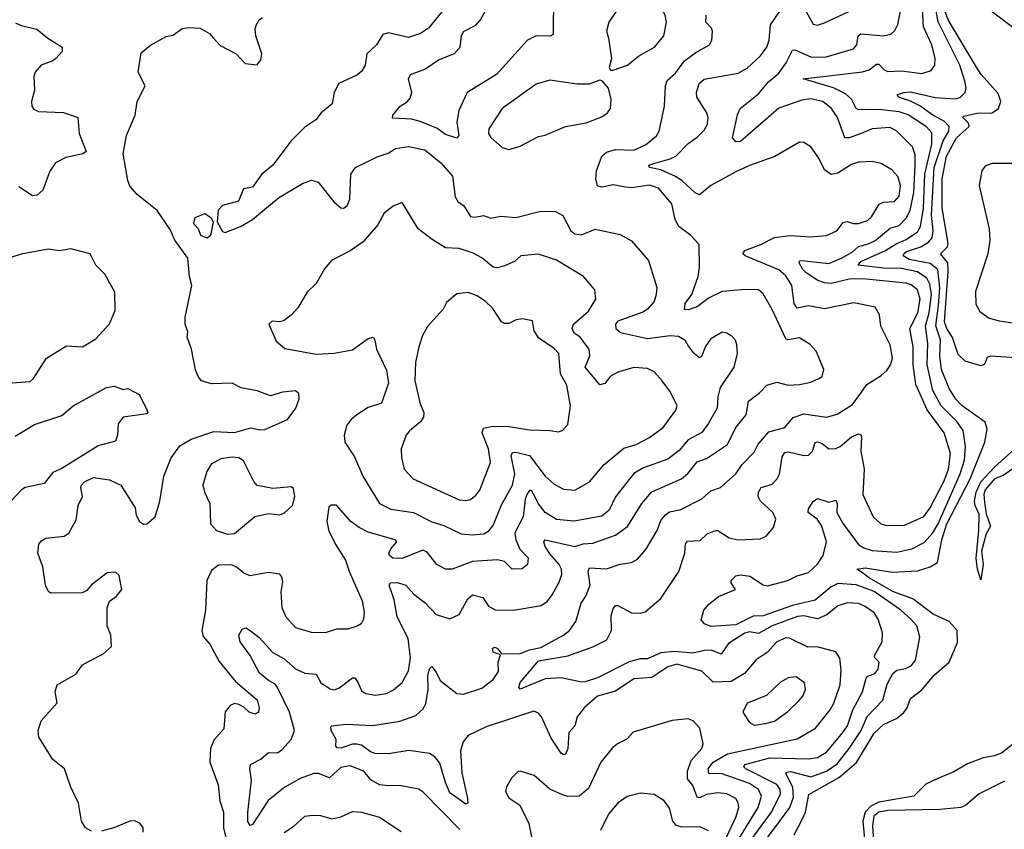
# Model space of a CAD drawing. Extents: x 1954678 to 2060275, y 904822 to 1016299.
# Tile 340 of 467: x 2002969 to 2007308, y 981669 to 985236. Entities that reach past the tile are written whole.
import ezdxf

# ---------------------------------------------------------------- set-up
doc = ezdxf.new("R2010")
doc.units = 0

msp = doc.modelspace()

# ---------------------------------------------------------------- linework, layer by layer
at = {"layer": '0CON20XD'}
for points in [[(2005321.2, 985345), (2005320, 985170), (2005306.5, 985163.5), (2005245, 985164), (2005207.5, 985145), (2005069.6, 984995), (2004941.5, 984915), (2004904.6, 984835), (2004895.5, 984785), (2004903.9, 984726.1), (2004895.7, 984714.3), (2004845, 984730.4), (2004807.2, 984757.2), (2004728.9, 984788.9), (2004695, 984796.8), (2004611.7, 984801.7), (2004614, 984815), (2004645.6, 984855), (2004676.1, 984873.9), (2004690, 984890), (2004696.5, 984915), (2004682.5, 984975), (2004692, 984995), (2004755, 985017.7), (2004815, 985058.7), (2004885, 985086.2), (2004910.8, 985115), (2004916.1, 985165), (2004925, 985183.1), (2004978.5, 985211.5), (2005000.4, 985235), (2005048.2, 985325)], [(2006178.7, 981605), (2006281.8, 981745), (2006322, 981825), (2006320.5, 981845), (2006305, 981867.1), (2006169.6, 981935), (2006160, 981945), (2006164.5, 981955), (2006275, 981984.4), (2006445, 981978.9), (2006485, 981985.3), (2006525, 982009.7), (2006596.2, 982095), (2006616.6, 982125), (2006640.4, 982195), (2006683.3, 982275), (2006699.1, 982335), (2006706.4, 982343.6), (2006737.4, 982355), (2006752.8, 982375), (2006755.8, 982405), (2006737.3, 982425), (2006735.9, 982435), (2006769.1, 982495), (2006771.8, 982535), (2006752.5, 982595), (2006735, 982623.5), (2006695, 982651.2), (2006665, 982663.2), (2006615, 982666.7), (2006575, 982652.9), (2006526, 982614), (2006485, 982596.4), (2006425, 982610.2), (2006396.4, 982606.4), (2006285, 982566.1), (2006225, 982531), (2006185, 982538.7), (2006165, 982532.8), (2006092.3, 982487.7), (2006059.7, 982440.3), (2006018.3, 982458.3), (2005986.4, 982456.4), (2005934.9, 982445.1), (2005855, 982452.7), (2005795, 982446.9), (2005735, 982419.4), (2005705, 982420.1), (2005655, 982407.3), (2005515, 982336.8), (2005461.4, 982318.6), (2005445, 982317), (2005355, 982336.1), (2005285, 982331.9), (2005175, 982286), (2005168.6, 982295), (2005175, 982315.6), (2005255, 982411.6), (2005385, 982433.9), (2005495, 982472.5), (2005556.2, 982503.8), (2005576.8, 982545), (2005575, 982610), (2005585, 982642.5), (2005595, 982654.4), (2005605, 982654.4), (2005665, 982622.5), (2005705, 982621.2), (2005725, 982627.3), (2005794.8, 982685.2), (2005874.4, 982805), (2005900, 982885), (2005903.8, 982926.2), (2005911.9, 982938.1), (2005967.9, 982942.1), (2005998.5, 982971.5), (2006035, 982985.5), (2006045.4, 982985.4), (2006095, 982953.9), (2006135, 982943.8), (2006231.7, 982948.3), (2006259.1, 982960.9), (2006291.1, 982998.9), (2006300.9, 983035), (2006287.5, 983065), (2006233.3, 983115), (2006223.6, 983135), (2006224.6, 983155), (2006237.1, 983175), (2006285, 983190), (2006307.4, 983212.6), (2006316.7, 983233.3), (2006329.4, 983310.6), (2006341.2, 983328.8), (2006357.6, 983332.4), (2006425, 983315.4), (2006445, 983317.5), (2006462.9, 983335), (2006475, 983373.8), (2006484.4, 983375.6), (2006505, 983368.2), (2006535, 983345.4), (2006565, 983346.9), (2006585, 983355.4), (2006635, 983398.2), (2006665, 983410.9), (2006675, 983407.1), (2006678.1, 983398.1), (2006675.3, 983335.3), (2006690.8, 983255), (2006684.7, 983144.7), (2006730.5, 983045), (2006764.4, 983015), (2006785, 983008.7), (2006865, 983007.8), (2006953.5, 983046.5), (2006980.9, 983085), (2007043.5, 983205), (2007062.7, 983255), (2007071.2, 983325), (2007043.2, 983415), (2006967.4, 983517.4), (2006918.1, 983628.1), (2006906.8, 983715), (2006906.6, 983795), (2006891.7, 983875), (2006927.3, 983945), (2006936.6, 984005), (2006925.2, 984045), (2006898, 984068), (2006875, 984075.2), (2006684.8, 984094.8), (2006625, 984093.1), (2006545, 984073.5), (2006515.8, 984075.8), (2006486.2, 984086.2), (2006435, 984120), (2006420, 984135), (2006404.5, 984165), (2006406.1, 984173.9), (2006415.5, 984174.5), (2006535, 984161.3), (2006590, 984185), (2006637.7, 984212.3), (2006665, 984237.1), (2006705, 984246.5), (2006738, 984262), (2006805, 984317.8), (2006845, 984328.9), (2006875, 984361.2), (2006893.8, 984395), (2006909.9, 984475), (2006914.8, 984594.8), (2006915, 984640), (2006904, 984675), (2006834.5, 984745), (2006805, 984760.6), (2006725.4, 984755.4), (2006677.1, 984735), (2006625, 984714.7), (2006605, 984715.4), (2006573.4, 984805), (2006546.1, 984845), (2006507.8, 984875), (2006455, 984887), (2006415, 984881.8), (2006315, 984845.8), (2006145, 984698.6), (2006125, 984697.5), (2006110.6, 984715), (2006132.8, 984817.2), (2006144.4, 984845), (2006225, 984909.8), (2006268.3, 984961.7), (2006315, 984999.7), (2006347.1, 985045), (2006375, 985101.2), (2006385, 985102.5), (2006455, 985072), (2006518.9, 985071.1), (2006643.1, 985106.9), (2006658.5, 985125), (2006664, 985165), (2006675, 985173.2), (2006745, 985167.6), (2006776, 985164), (2006808.3, 985171.7), (2006825, 985187.5), (2006838.5, 985215), (2006862.9, 985335)], [(2005573, 985013), (2005585, 985013.3), (2005647.5, 985035), (2005695.4, 985074.6), (2005765.8, 985115), (2005807.5, 985165), (2005818.9, 985225), (2005813.3, 985255), (2005797, 985287), (2005766.5, 985326.5), (2005748.9, 985338.9), (2005695, 985353.1), (2005638.8, 985335), (2005565.8, 985225), (2005554.4, 985185), (2005564.4, 985155), (2005577.5, 985065), (2005566.7, 985025), (2005573, 985013)], [(2006235, 981593.6), (2006316.6, 981703.4), (2006363, 981765), (2006379, 981811), (2006375.8, 981855), (2006344.6, 981915), (2006349.1, 981920.9), (2006365.9, 981924.1), (2006455, 981900.6), (2006525, 981925.8), (2006571.8, 981958.2), (2006625, 982024.8), (2006676.6, 982105), (2006704.2, 982165.8), (2006772.6, 982237.4), (2006791.5, 982308.5), (2006816.2, 982355), (2006835, 982370.4), (2006872.4, 982377.6), (2006899.1, 982390.9), (2006916.1, 982413.9), (2006936.2, 982515), (2006922, 982565), (2006895, 982596.7), (2006852.1, 982635), (2006735, 982716.8), (2006655, 982745.7), (2006575, 982751.7), (2006545, 982737.1), (2006475, 982678.5), (2006375, 982655.7), (2006245, 982609.4), (2006201.9, 982608.1), (2006125, 982570.3), (2006015, 982562.7), (2005986.2, 982575), (2005972.3, 982592.3), (2005984, 982635), (2006005, 982660), (2006048, 982695), (2006123.3, 982725), (2006104.5, 982754.5), (2006104.3, 982765), (2006124.7, 982785.3), (2006145, 982790), (2006186.2, 982785), (2006245, 982745.9), (2006265, 982742.3), (2006354.4, 982765.6), (2006395, 982786.2), (2006445, 982800), (2006485, 982837.2), (2006509.2, 982875), (2006524.8, 982935), (2006503.1, 983005), (2006483.9, 983035), (2006443.1, 983065), (2006445, 983080.8), (2006465, 983112.9), (2006485, 983126.9), (2006535, 983110.4), (2006565, 983118.6), (2006570.9, 983105), (2006569.8, 983065), (2006598.2, 983015), (2006665, 982923.8), (2006688.6, 982908.6), (2006725, 982897.4), (2006835, 982890), (2006900, 982905), (2006955, 982932.8), (2006993, 982975), (2007016.9, 983015), (2007113.8, 983235), (2007132.7, 983295), (2007136.8, 983355), (2007126.2, 983426.2), (2007098.5, 983465), (2007030, 983535), (2006992.9, 983602.9), (2006967.6, 983715), (2006971.2, 983808.8), (2006960.5, 983885), (2006976.2, 983943.8), (2006986.5, 984025), (2006980.3, 984070.3), (2006967.1, 984097.1), (2006925, 984124.6), (2006855, 984139.9), (2006775, 984141.5), (2006664.1, 984155), (2006675, 984170.2), (2006785, 984218.6), (2006831.8, 984248.2), (2006875, 984266.7), (2006925, 984301.2), (2006938.8, 984325), (2006952.2, 984405), (2006957.2, 984555), (2006987.9, 984687.9), (2006987.9, 984737.9), (2006965, 984763.8), (2006885, 984817), (2006845, 984830), (2006755, 984840.2), (2006665, 984838.6), (2006655.2, 984845.2), (2006635.2, 984885.1), (2006608.4, 984908.4), (2006555, 984935.2), (2006421.2, 984975), (2006683.7, 985006.3), (2006711.9, 985015), (2006745, 985039.5), (2006755, 985040.5), (2006776.4, 985016.4), (2006795, 985007.5), (2006855, 985010), (2006945, 984998.8), (2006985, 985011.4), (2007001.5, 985035), (2007003.9, 985065), (2006988.4, 985125), (2006951.9, 985205), (2006944.8, 985335)], [(2006132.7, 981617.3), (2006222.7, 981765), (2006237.3, 981815), (2006224.2, 981845), (2006185, 981870.3), (2006065, 981913.8), (2006005.3, 981915.3), (2006002.7, 981935), (2006025.6, 981965), (2006088.8, 982001.2), (2006395, 982067.6), (2006475.6, 982115), (2006540.4, 982195), (2006556.6, 982225), (2006584.7, 982305), (2006589.5, 982369.5), (2006582.9, 982422.9), (2006565, 982450.8), (2006483.5, 982473.5), (2006442, 982472), (2006361.2, 982511.2), (2006345, 982513.1), (2006305, 982495.3), (2006262.3, 982447.7), (2006214, 982416), (2006163.3, 982355), (2006105, 982320.7), (2006025, 982317), (2005975.2, 982365.2), (2005865, 982397.2), (2005825, 982385.2), (2005755, 982338), (2005675, 982332.5), (2005595, 982278), (2005515.5, 982255), (2005456.3, 982203.7), (2005426, 982164), (2005415.5, 982125), (2005389.5, 982095), (2005384.5, 982025), (2005375, 982000.8), (2005365, 981997.1), (2005355, 982004.4), (2005310.8, 982070.8), (2005268.5, 982165), (2005255, 982180.9), (2005235, 982189.6), (2005025, 982120.5), (2004945, 982081.9), (2004923.2, 982055), (2004911.7, 982015), (2004918.1, 981918.1), (2004942.7, 981805), (2004944, 981785), (2004935, 981780), (2004865, 981830), (2004844.8, 981874.8), (2004819.9, 981959.9), (2004798.6, 981988.6), (2004775, 982002.5), (2004684.1, 982015.9), (2004595, 982001.3), (2004535, 982003.8), (2004515, 982010.7), (2004475, 982039.7), (2004455, 982044.7), (2004435, 982043.7), (2004385, 982026.4), (2004368.3, 982028.3), (2004362, 982035), (2004364.4, 982065), (2004342.2, 982105), (2004340, 982120), (2004344.4, 982125.6), (2004408.3, 982131.7), (2004525, 982126.4), (2004645, 982145.2), (2004715, 982170.6), (2004745, 982198.2), (2004758.2, 982221.8), (2004768.4, 982285), (2004767.1, 982345), (2004775, 982376.7), (2004785, 982385.8), (2004805, 982361.4), (2004821.8, 982325), (2004895, 982267.9), (2004925, 982263.9), (2005005, 982291.1), (2005055, 982329.2), (2005079.3, 982365), (2005076.9, 982405), (2005087.5, 982437.5), (2005055, 982450), (2005052.2, 982467.8), (2005065, 982470.8), (2005075, 982465.7), (2005092.5, 982442.5), (2005175, 982443.7), (2005215, 982459.6), (2005265, 982469.6), (2005366, 982524), (2005392.1, 982545), (2005419.6, 982585), (2005443.5, 982665), (2005463.2, 982696.8), (2005483.6, 982745), (2005474.2, 982805), (2005479.6, 982820.4), (2005555, 982817.1), (2005615, 982836.9), (2005665.3, 982844.7), (2005691.2, 982858.8), (2005727.6, 982902.4), (2005777.5, 982985), (2005795, 983028.9), (2005815.4, 983055), (2005833, 983067), (2005882.1, 983077.9), (2005975, 983125.4), (2006015, 983159.6), (2006056.9, 983175), (2006124.7, 983235.3), (2006153.4, 983276.6), (2006205, 983330), (2006223.5, 983366.5), (2006269.7, 983420.3), (2006340.2, 983439.8), (2006377.1, 983482.9), (2006425, 983499.3), (2006525, 983485.3), (2006571.5, 983498.5), (2006639.6, 983540.4), (2006678.5, 983595), (2006701.6, 983628.4), (2006765, 983668.1), (2006789.6, 983690.4), (2006806.9, 983715), (2006814.7, 983745), (2006805, 983804), (2006764.4, 983885), (2006758.6, 983935), (2006739.1, 983969.1), (2006645, 983988.8), (2006515, 983962.2), (2006445, 983974.7), (2006395, 983965.4), (2006381.3, 983985), (2006372, 984065), (2006345, 984107.2), (2006315, 984133.2), (2006165.6, 984195), (2006156.2, 984205), (2006165, 984218.4), (2006235, 984245.3), (2006295, 984276.7), (2006365, 984285.3), (2006455, 984279.2), (2006525, 984284.6), (2006570.6, 984305), (2006597.2, 984342.8), (2006615, 984346.1), (2006641.7, 984338.3), (2006665, 984337.3), (2006705, 984350.9), (2006723, 984367), (2006756.6, 984423.4), (2006775, 984431.3), (2006824.7, 984435.3), (2006845, 984458.1), (2006851.1, 984505), (2006838, 984545), (2006811.9, 984575), (2006765, 984601.8), (2006725, 984610.8), (2006665, 984607.5), (2006635, 984597.7), (2006575, 984559.4), (2006545, 984554.4), (2006515.6, 984575), (2006490.6, 984625), (2006455.4, 984675.4), (2006425, 984694.2), (2006405, 984695.7), (2006296.6, 984633.4), (2006185, 984594.1), (2006124.4, 984565), (2006015, 984505.3), (2005965, 984464.6), (2005945, 984473.2), (2005886.9, 984526.9), (2005858.9, 984545), (2005795, 984573.7), (2005744.2, 984585), (2005741.4, 984595), (2005762.8, 984602.8), (2005835, 984622.1), (2005860.6, 984635), (2005915, 984690.6), (2005955, 984718.1), (2005985, 984749.4), (2006000.5, 984775), (2006003.6, 984805), (2005997.3, 984825), (2005952.3, 984895), (2005951.3, 984915), (2005963.5, 984955), (2005985, 984973.4), (2006135, 984999.6), (2006175, 985022.2), (2006233, 985077), (2006262.2, 985115), (2006271.2, 985145), (2006277.2, 985212.8), (2006340.8, 985305)], [(2006381.2, 981645), (2006417.5, 981712.5), (2006431.3, 981745), (2006446.7, 981823.2), (2006581.3, 981898.7), (2006656.5, 981963.5), (2006735, 982092), (2006775, 982130.6), (2006832.9, 982157.1), (2006865, 982183.2), (2006879.6, 982205), (2006894, 982246), (2006945, 982283.5), (2006999.9, 982350.1), (2007064.3, 982405), (2007102.2, 982492.2), (2007099.7, 982545), (2007064.6, 982585), (2006995, 982616.8), (2006904.4, 982684.5), (2006819.8, 982715), (2006713.7, 982775), (2006678.8, 982801.2), (2006657.5, 982815), (2006695, 982820.7), (2006815, 982802.5), (2006925, 982808.1), (2006980.6, 982825), (2007013.5, 982845), (2007031.9, 982945), (2007055.2, 983015.2), (2007156.9, 983213.1), (2007222.7, 983375), (2007232.4, 983432.4), (2007223.2, 983463.2), (2007122.7, 983535), (2007095, 983563.4), (2007065, 983610.5), (2007030.6, 983695), (2007023.9, 983755), (2007027.2, 983825), (2007006.7, 983886.7), (2007017.3, 983977.3), (2007023.6, 984053.6), (2007015, 984135.7), (2006981, 984161), (2006889.2, 984179.1), (2006862.8, 984195), (2006864.7, 984205), (2006877.3, 984215), (2006939.8, 984235), (2006973.6, 984255), (2006990, 984275), (2006994.9, 984305.1), (2006987.8, 984375), (2006998.2, 984585), (2007037.9, 984702.1), (2007063.8, 984745), (2007065.2, 984765), (2007045, 984787.9), (2006993, 984815), (2006935.8, 984855.8), (2006895, 984877.5), (2006842, 984895), (2006836.2, 984905), (2006864.4, 984915.6), (2006895, 984918.4), (2007002.9, 984892.9), (2007095, 984887.1), (2007115.6, 984895), (2007135.5, 984915), (2007140.4, 984935), (2007134.4, 984964.4), (2007111.8, 985035), (2007016.2, 985226.2), (2006999.3, 985325)], [(2006416.3, 985306.3), (2006465, 985215.8), (2006485, 985212.2), (2006515, 985221.8), (2006708.1, 985311.9)], [(2004829.8, 985270.2), (2004771.2, 985198.8), (2004735.4, 985174.6), (2004682.2, 985157.8), (2004595, 985178.4), (2004568.8, 985171.2), (2004541.2, 985125), (2004498.2, 985085), (2004491.5, 985035), (2004475, 985007.5), (2004455, 984991.4), (2004375, 984954.2), (2004354.5, 984915.5), (2004345.8, 984865), (2004298, 984825), (2004274.2, 984795), (2004225, 984762.9), (2004165, 984701.9), (2004085, 984594.3), (2004035.6, 984555), (2003995, 984498), (2003955, 984490), (2003933.5, 984436.5), (2003863.4, 984416.6), (2003843.4, 984396.6), (2003838.8, 984345), (2003862.9, 984302.9), (2003875, 984298.8), (2003942.5, 984325), (2003995, 984356.2), (2004109.1, 984450.9), (2004215, 984513.5), (2004255, 984528.5), (2004285, 984520), (2004352.7, 984432.7), (2004385, 984406.7), (2004396.7, 984405), (2004411.9, 984415), (2004424.5, 984445), (2004428.5, 984555), (2004449.4, 984585), (2004545, 984631.6), (2004592.7, 984647.3), (2004625, 984667.7), (2004682.2, 984677.8), (2004755, 984663.1), (2004825.3, 984605), (2004876.5, 984546.5), (2004887.8, 984455), (2004899.2, 984435), (2004926, 984415), (2004955, 984369.2), (2004975, 984365.7), (2005012.5, 984372.5), (2005045, 984360.8), (2005089.8, 984370.2), (2005155, 984364.3), (2005265, 984392.3), (2005330.7, 984390.7), (2005363, 984373), (2005397.1, 984305), (2005415, 984292.7), (2005445, 984287.9), (2005505, 984312.2), (2005615, 984290), (2005665, 984261.1), (2005740.6, 984175), (2005776.2, 984056.2), (2005774.5, 984025), (2005764.5, 983995), (2005735, 983960), (2005715, 983947.7), (2005605, 983908.2), (2005594.6, 983895), (2005595.6, 983875), (2005617.3, 983857.3), (2005735, 983831.2), (2005835, 983844.7), (2005872.3, 983842.3), (2005900.5, 983825), (2005916.6, 983796.6), (2005935, 983770.4), (2005965, 983747.5), (2005975, 983754), (2005991.5, 983795), (2006017.3, 983832.7), (2006065, 983860), (2006085, 983856.9), (2006105, 983844.3), (2006121.9, 983825), (2006127.8, 983805), (2006130.5, 983765), (2006115.6, 983705), (2006056.5, 983615), (2006045.4, 983575), (2006042.1, 983525), (2006003.4, 983455), (2005975, 983417.3), (2005914.9, 983385.1), (2005875, 983337.2), (2005825, 983299.4), (2005718.5, 983261.5), (2005675, 983236.1), (2005595, 983133.3), (2005566.9, 983075), (2005535, 983049.2), (2005412.7, 983027.3), (2005334.1, 983034.1), (2005285, 983065.4), (2005255, 983102.9), (2005233.8, 983145), (2005225, 983161.9), (2005215, 983161.1), (2005205, 983147.5), (2005197, 983123), (2005188.4, 983045), (2005150.6, 982975), (2005154.7, 982945), (2005173.5, 982903.5), (2005210.5, 982865), (2005206.7, 982835), (2005183.6, 982816.4), (2005140, 982815), (2005105, 982848.6), (2005075, 982856.2), (2004965, 982848.4), (2004875, 982815.4), (2004845, 982814.7), (2004807.8, 982835), (2004765, 982890), (2004745, 982898.9), (2004655, 982862.7), (2004614, 982864), (2004599.2, 982875), (2004595.8, 982885), (2004604.4, 982905), (2004630.8, 982935), (2004624.4, 982944.4), (2004505, 982977.5), (2004465, 982999.1), (2004428.8, 983025), (2004365, 983096.9), (2004342.4, 983097.6), (2004331.1, 983088.9), (2004322.7, 983027.3), (2004332, 982982), (2004362.5, 982922.5), (2004405, 982855.5), (2004422.2, 982802.2), (2004478.1, 982675), (2004487.1, 982625), (2004484.2, 982595), (2004474, 982575), (2004456.4, 982563.6), (2004415, 982551.4), (2004365, 982550.6), (2004315, 982534.4), (2004254.4, 982535.6), (2004186.4, 982556.4), (2004144, 982604), (2004125.3, 982645), (2004121.3, 982715), (2004129.3, 982759.3), (2004125, 982781.2), (2004115, 982793.8), (2004065, 982800.9), (2003985, 982785.4), (2003956.9, 982796.9), (2003925, 982824.4), (2003904.1, 982834.1), (2003845, 982833.4), (2003815, 982809.2), (2003794.2, 982765), (2003788.5, 982635), (2003771.3, 982545), (2003778.1, 982518.1), (2003806.7, 982485), (2003847.8, 982407.8), (2003920.2, 982320.2), (2004015, 982238.8), (2004024, 982205), (2004021.2, 982185), (2004005, 982176), (2003980, 982185), (2003957.1, 982207.1), (2003935, 982218.8), (2003915, 982223.8), (2003896.7, 982215), (2003873.9, 982186.1), (2003868.2, 982111.8), (2003825, 982062), (2003809.6, 982025), (2003806.4, 981965), (2003843.6, 981865), (2003851.5, 981795), (2003867.3, 981745), (2003866.9, 981675), (2003878.8, 981625)], [(2004908.3, 981668.3), (2004745, 981833.5), (2004725.9, 981845.9), (2004642.8, 981862.8), (2004595, 981860), (2004555, 981865.4), (2004516.6, 981886.6), (2004485, 981925.4), (2004425, 981949.3), (2004385, 981942), (2004335, 981895.4), (2004285.7, 981915.7), (2004265, 981914.7), (2004205, 981892.7), (2004136.9, 981855), (2004064.5, 981795.5), (2003995, 981690), (2003985, 981686), (2003975, 981703.8), (2003975, 981743.3), (2003990.3, 981885), (2003983.8, 981936.2), (2003986.9, 981955), (2004031.8, 981978.2), (2004065, 982007.8), (2004105, 982006.4), (2004125, 982018.8), (2004165.2, 982064.8), (2004179.7, 982105), (2004158.4, 982185), (2004105, 982293.6), (2004095, 982308.2), (2004065, 982324.3), (2004026.4, 982356.4), (2003984.5, 982434.5), (2003940, 982495), (2003935.5, 982525), (2003949.8, 982550.2), (2003965, 982557.1), (2003985, 982545.6), (2004025, 982514.5), (2004085, 982447.3), (2004135, 982420.4), (2004185, 982376.4), (2004225, 982356.8), (2004275, 982351.9), (2004295.7, 982315), (2004337.6, 982287.6), (2004355, 982283.8), (2004375, 982291.5), (2004435.8, 982335.8), (2004446.5, 982336.5), (2004460.4, 982315), (2004475, 982278.6), (2004495, 982266.7), (2004535, 982260.5), (2004585, 982268.1), (2004616.9, 982283.1), (2004654, 982316), (2004682.4, 982367.6), (2004691.6, 982425), (2004680.4, 982510.4), (2004632, 982605), (2004619.9, 982679.9), (2004597.5, 982745), (2004602.5, 982755), (2004633.9, 982756.1), (2004671.4, 982745), (2004705.5, 982705), (2004756.5, 982666.5), (2004805, 982615.6), (2004865, 982596.9), (2004905.7, 982615), (2004944.4, 982685), (2004965, 982702.2), (2005009.9, 982689.9), (2005035, 982652.7), (2005065, 982636.2), (2005145.5, 982634.5), (2005266.7, 982655), (2005295, 982674.3), (2005315, 982701.4), (2005345.5, 982755), (2005357.9, 982792.1), (2005357.1, 982815), (2005346.7, 982835), (2005305, 982882.2), (2005284.7, 982915), (2005278.1, 982935), (2005285, 982944.2), (2005415, 982915.3), (2005452.7, 982927.3), (2005495, 982929.5), (2005594.4, 982965.6), (2005647.4, 983002.6), (2005710.8, 983105), (2005754.5, 983155.5), (2005885, 983212.9), (2005913.7, 983236.3), (2005955, 983288.5), (2005995, 983302), (2006087.5, 983365), (2006125, 983438.9), (2006170.7, 983495), (2006180, 983555), (2006228.8, 983591.2), (2006262, 983625), (2006305, 983639.5), (2006355, 983625.6), (2006405, 983628.5), (2006455, 983639.4), (2006490, 983655), (2006505, 983663.3), (2006513.1, 983695), (2006478.6, 983775), (2006452.5, 983805), (2006405, 983834.4), (2006355.5, 983825.5), (2006345, 983830), (2006285, 983959.2), (2006245, 984028), (2006225.4, 984045.4), (2006167.6, 984047.6), (2006065, 984037.7), (2006005, 984008.4), (2005955, 983971.2), (2005915, 983957.8), (2005898.8, 983958.8), (2005901.4, 983985), (2005930.8, 984025), (2005958.9, 984105), (2005964.6, 984145), (2005964, 984245), (2005926, 984285), (2005874.2, 984324.2), (2005858.2, 984355), (2005842.9, 984425), (2005783.6, 984493.6), (2005745, 984506.9), (2005665, 984495.4), (2005638.3, 984498.3), (2005585, 984507.6), (2005535, 984497.7), (2005515, 984504.5), (2005508.4, 984535), (2005510.5, 984569.5), (2005534.4, 984635), (2005555, 984652.4), (2005595, 984664), (2005675, 984661.3), (2005726.7, 984685), (2005775, 984723.5), (2005787.2, 984745), (2005811.2, 984855), (2005814.6, 984945), (2005821.7, 984968.3), (2005859.2, 985000.8), (2005898.9, 985055), (2005948.4, 985091.6), (2006008.9, 985125), (2006019.4, 985145), (2006021.4, 985185), (2006017.9, 985197.9), (2005992.2, 985225), (2005994.4, 985255)], [(2007385, 983744.5), (2007246.1, 983753.9), (2007232.5, 983747.5), (2007221.2, 983718.8), (2007205, 983711.2), (2007135, 983730.8), (2007105, 983761.4), (2007079.4, 983835), (2007054.7, 983875), (2007044.5, 983905), (2007061.2, 984125), (2007059.7, 984165), (2007026.8, 984205), (2007057.3, 984235), (2007060.7, 984249.3), (2007034.8, 984404.8), (2007034.6, 984535), (2007052.6, 984635), (2007097.7, 984715), (2007153.3, 984765), (2007149.4, 984779.4), (2007124.7, 984805), (2007129.1, 984810.9), (2007186.4, 984823.6), (2007254.5, 984825.5), (2007282.7, 984845), (2007292, 984875), (2007280.2, 984910.2), (2007205.4, 984995), (2007185, 985026.4), (2007061, 985235), (2007045.6, 985275)], [(2007250, 985275), (2007345, 985202.6)], [(2002951.4, 985221.4), (2002975, 985209.5), (2003045, 985194.5), (2003092.5, 985155), (2003156.2, 985115), (2003156.2, 985095), (2003128, 985065), (2003115.4, 985054.6), (2003064.2, 985035), (2003037.1, 985005), (2003031.4, 984985), (2003034.2, 984925), (2003020.8, 984875), (2003022, 984855), (2003031.2, 984841.2), (2003051.9, 984831.9), (2003162.7, 984827.3), (2003225.4, 984805.4), (2003231.8, 984735), (2003261.4, 984655), (2003246.7, 984645), (2003172, 984628), (2003127.5, 984605), (2003101.3, 984568.7), (2003070.6, 984485), (2003046.7, 984463.3), (2003025, 984459.4), (2002965, 984499.4)], [(2003285, 981660.6), (2003258.8, 981675), (2003242, 981705), (2003228, 981785), (2003193.8, 981855), (2003166.2, 981935), (2003115, 981976.2), (2003052.9, 982075), (2003050.8, 982105), (2003063.6, 982146.4), (2003134.1, 982225.9), (2003126, 982275), (2003134, 982305), (2003217.1, 982352.9), (2003246.1, 982393.9), (2003272.3, 982407.7), (2003335, 982440.8), (2003374.3, 982475), (2003371.4, 982525), (2003354.3, 982565), (2003354.4, 982645), (2003365, 982673.8), (2003394, 982695), (2003418.8, 982725), (2003407.7, 982787.7), (2003391.2, 982801.2), (2003355, 982798.8), (2003285, 982745.7), (2003265, 982721.4), (2003245, 982711.1), (2003105, 982710), (2003095, 982717.5), (2003082.5, 982745), (2003070.8, 982825), (2003048.8, 982885), (2003054.2, 982925), (2003065, 982940), (2003085, 982951.4), (2003165, 982960), (2003186.1, 982973.9), (2003217.3, 983032.7), (2003227.1, 983095), (2003245.7, 983135), (2003238, 983175), (2003242, 983185), (2003255, 983199.2), (2003295, 983218.9), (2003365, 983209.2), (2003414.7, 983184.7), (2003478, 983085), (2003482.5, 983052.5), (2003496.7, 983025), (2003515, 983013.3), (2003530, 983015), (2003565.8, 983045), (2003587.3, 983115), (2003604.6, 983225), (2003636.2, 983305), (2003675, 983359.1), (2003725, 983387.1), (2003825, 983421.6), (2003915, 983417.5), (2003987.9, 983437.9), (2004028.6, 983428.6), (2004048.9, 983431.1), (2004148.8, 983475), (2004185.8, 983525), (2004201.2, 983565), (2004199.5, 983589.5), (2004185, 983600.8), (2004127.5, 983595), (2004075, 983578.5), (2004015, 983601.4), (2003945, 983614.5), (2003905, 983634.4), (2003815, 983631.4), (2003770, 983645), (2003755, 983663.3), (2003743.7, 983693.7), (2003725.8, 983784.2), (2003707, 983837), (2003709.5, 983860.5), (2003698.9, 983895), (2003698.9, 983925), (2003728.1, 984065), (2003717.8, 984105), (2003710, 984185), (2003652.9, 984265), (2003632.1, 984312.1), (2003574.4, 984395), (2003487.1, 984465), (2003455, 984502), (2003445, 984527.5), (2003424.4, 984645), (2003439.5, 984725), (2003478.6, 984815), (2003487.5, 984875), (2003522, 984945), (2003490.8, 985005), (2003505, 985090), (2003545.9, 985124.1), (2003615, 985162), (2003645, 985167.1), (2003685, 985197.5), (2003715, 985202), (2003765, 985198.1), (2003805, 985175.5), (2003822.7, 985155), (2003852.2, 985122.2), (2003923.5, 985085), (2003962.1, 985042.1), (2004015, 985036.9), (2004031.3, 985058.7), (2004036, 985085), (2004009.1, 985165), (2004006.7, 985195), (2004012.2, 985215), (2004024.7, 985235.3), (2004038.8, 985245)], [(2005125, 984664.2), (2005175, 984678.8), (2005255, 984720.6), (2005285, 984726.9), (2005375, 984765.6), (2005465, 984781.9), (2005535, 984807.5), (2005560, 984825), (2005572.9, 984845), (2005575.9, 984885.9), (2005563.6, 984933.6), (2005536, 984966), (2005525, 984968.8), (2005478.1, 984951.9), (2005425, 984951.5), (2005305, 984968.8), (2005245, 984951.9), (2005095.8, 984845), (2005035.8, 984755), (2005034.4, 984735), (2005045, 984716.2), (2005095, 984673.3), (2005125, 984664.2)], [(2007385, 984602.1), (2007255, 984602.9), (2007225, 984592.5), (2007208.2, 984571.8), (2007197.4, 984505), (2007240.9, 984315), (2007244.5, 984265), (2007235.1, 984204.9), (2007181.3, 984038.7), (2007181.9, 983981.9), (2007200.2, 983950.2), (2007241.3, 983921.3), (2007285, 983908.6), (2007355, 983899.2)], [(2004965, 982965.8), (2005015, 982970.9), (2005036.4, 982983.6), (2005055, 983007.5), (2005091.6, 983098.4), (2005140.9, 983185), (2005150.6, 983235), (2005135.3, 983314.7), (2005141.4, 983328.6), (2005155, 983330.4), (2005215, 983315.2), (2005285, 983225.4), (2005325, 983189.2), (2005365, 983167.3), (2005415, 983162.5), (2005480.2, 983199.8), (2005543.5, 983275), (2005632, 983348), (2005685, 983364.6), (2005745, 983394.5), (2005805, 983438.9), (2005860.8, 983515), (2005866, 983535), (2005837.5, 983595), (2005800.6, 983645), (2005765, 983684.3), (2005735, 983699.5), (2005675, 983703.1), (2005605, 983683.3), (2005572.5, 983665), (2005547.2, 983632.8), (2005525, 983627.5), (2005461.2, 983705), (2005481.7, 983755), (2005478.1, 983785), (2005438, 983838), (2005412.7, 983855), (2005403.3, 983875), (2005409.1, 983895), (2005475, 983952.2), (2005508, 984005), (2005504, 984045), (2005453.8, 984103.8), (2005335, 984176.9), (2005255, 984203.1), (2005177.5, 984195), (2005149.1, 984170.9), (2005105, 984151.6), (2005075, 984142.1), (2005055, 984145.5), (2005005, 984186.5), (2004967.6, 984207.6), (2004905, 984228.2), (2004845, 984230.5), (2004787, 984267), (2004724.4, 984314.4), (2004655, 984430), (2004615, 984413.8), (2004575, 984383.8), (2004547.9, 984332.1), (2004483.3, 984256.7), (2004425, 984218), (2004342.5, 984175), (2004312, 984138), (2004275, 984073.8), (2004236.2, 984035), (2004194.3, 983965.7), (2004166.7, 983935), (2004135, 983910), (2004115, 983904), (2004081.7, 983908.3), (2004067.5, 983895), (2004099.5, 983819.5), (2004137.7, 983787.7), (2004275, 983762.9), (2004355, 983766), (2004435, 983781.1), (2004505, 983831.9), (2004526.6, 983836.6), (2004534.4, 983824.4), (2004541.1, 983785), (2004585, 983692.5), (2004593.7, 983635), (2004563.6, 983546.4), (2004505, 983526.7), (2004454.6, 983495.4), (2004429.2, 983475), (2004411.1, 983448.9), (2004398.6, 983405), (2004401.4, 983375), (2004445, 983310), (2004481.5, 983225), (2004555, 983104.5), (2004605, 983079.1), (2004705, 983065.3), (2004785, 983024), (2004837.7, 983007.7), (2004915, 982970.8), (2004965, 982965.8)], [(2003795, 984273.3), (2003767.5, 984285), (2003757.5, 984315), (2003737, 984337), (2003742.5, 984365), (2003785, 984382), (2003811.2, 984365), (2003821.2, 984345), (2003810, 984285), (2003795, 984273.3)], [(2002915, 983634.2), (2003015, 983641.9), (2003029.4, 983655), (2003087.5, 983745), (2003175, 983798.6), (2003245.7, 983794.3), (2003305, 983829.2), (2003365, 983896), (2003389.6, 983955), (2003388.9, 984035), (2003344, 984115), (2003304.5, 984154.5), (2003280, 984205), (2003195, 984225.8), (2003145, 984217.5), (2003095, 984224.3), (2002975, 984202.9), (2002935, 984189.4)], [(2004935, 983117.1), (2004955, 983122.1), (2004979.5, 983140.5), (2004996.6, 983163.4), (2005043.2, 983285), (2005034.6, 983345), (2005006.9, 983415), (2005013.4, 983436.6), (2005055, 983444.8), (2005125, 983443.8), (2005215, 983428.5), (2005305, 983426.7), (2005345, 983420), (2005362.3, 983427.7), (2005385, 983452.5), (2005396.2, 983535), (2005379.6, 983625), (2005352.4, 983675), (2005344.5, 983765), (2005325, 983787.8), (2005255, 983834.2), (2005236.5, 983865), (2005228.6, 983908.6), (2005185, 983918.6), (2005156.8, 983913.2), (2005125, 983897.1), (2005105, 983897.1), (2005092.9, 983905), (2005053.7, 983963.7), (2005021.4, 983995), (2004985, 984018.9), (2004945, 984034.4), (2004895, 984028), (2004850.2, 983989.8), (2004835, 983960), (2004766.4, 983883.6), (2004744.4, 983845), (2004727.8, 983795), (2004712.7, 983725), (2004710, 983645), (2004733.9, 983543.9), (2004749.6, 983505), (2004749.2, 983485), (2004735.7, 983464.3), (2004686.9, 983425), (2004671.5, 983405), (2004649.6, 983345), (2004650.9, 983305), (2004663.6, 983255), (2004703, 983213), (2004905, 983120.9), (2004935, 983117.1)], [(2002949.5, 983400.5), (2003035, 983452), (2003155, 983492.7), (2003205, 983534.3), (2003351.2, 983615), (2003385, 983621.9), (2003425, 983606.7), (2003445, 983611.2), (2003496, 983585), (2003526, 983525), (2003533.3, 983505), (2003530, 983500), (2003425, 983484.3), (2003403.3, 983455), (2003400, 983405), (2003390.9, 983379.1), (2003315, 983357.9), (2003155, 983258.2), (2003115, 983240.8), (2003076.8, 983193.2), (2002994, 983175), (2002977.5, 983165), (2002935, 983119.4)], [(2007373.6, 983276.4), (2007302.2, 983227.8), (2007265, 983212.7), (2007223.8, 983165), (2007217.6, 983145), (2007219.9, 983109.9), (2007228.6, 983058.6), (2007246.9, 983005), (2007228.7, 982971.3), (2007207.7, 982895), (2007215.3, 982835), (2007205, 982767.5), (2007190, 982815), (2007183.7, 982863.7), (2007195.4, 982985), (2007197.6, 983057.6), (2007178.9, 983095), (2007176.2, 983115), (2007183.9, 983153.9), (2007205, 983199.6), (2007265, 983263.8), (2007354.5, 983345)], [(2003885, 982968.9), (2003915, 982972.7), (2004005, 983047.1), (2004065, 983060), (2004115, 983054.2), (2004136.6, 983063.4), (2004171.2, 983095), (2004181.2, 983135), (2004175, 983170), (2004165, 983177.5), (2004085, 983170), (2004015, 983184), (2004000.7, 983200.7), (2003955, 983291.9), (2003935, 983305.5), (2003905, 983309.2), (2003855, 983301.5), (2003812.7, 983277.3), (2003793.3, 983245), (2003775.6, 983185), (2003782.9, 983155), (2003807.5, 983105), (2003810, 983015), (2003835.7, 982985.7), (2003885, 982968.9)], [(2006205, 982127.8), (2006255, 982134.7), (2006295, 982145.5), (2006352.8, 982187.2), (2006402.2, 982235), (2006419.5, 982255), (2006431.5, 982285), (2006428, 982315), (2006390.5, 982340.5), (2006355, 982336.8), (2006322.4, 982317.6), (2006260.7, 982259.3), (2006174.4, 982225), (2006155.8, 982185), (2006185, 982139.2), (2006205, 982127.8)], [(2006056.2, 981575), (2006126.3, 981725), (2006138.3, 981765), (2006135.7, 981785.7), (2006124.2, 981804.2), (2006085, 981825.7), (2006045, 981830), (2005995, 981821.9), (2005965, 981807.8), (2005955, 981810.4), (2005935, 981862.3), (2005911.4, 981891.4), (2005911.3, 981925), (2005927.4, 981972.6), (2005975.5, 982025), (2005980.8, 982045), (2005966.2, 982115), (2005936.9, 982146.9), (2005915, 982155.7), (2005845, 982148.1), (2005672.8, 982097.2), (2005645, 982065.8), (2005603.8, 982046.2), (2005581.7, 982028.3), (2005530, 981965), (2005475, 981848.5), (2005435, 981815.6), (2005385, 981813.5), (2005361.4, 981821.4), (2005305, 981845.7), (2005235.5, 981905.5), (2005175, 981926), (2005165, 981923.8), (2005136.2, 981895), (2005115, 981856.7), (2005110, 981835), (2005125, 981807.5), (2005173.1, 981775), (2005213.3, 981695), (2005234.4, 981585)], [(2007384.5, 982075), (2007295, 982004.3), (2007265, 981992.7), (2007215, 981984.5), (2007145, 981957.8), (2007085, 981922.2), (2007015, 981892.5), (2006961.7, 981868.3), (2006908.8, 981815), (2006755, 981788.4), (2006719.5, 981770.5), (2006695.1, 981745), (2006685.1, 981705), (2006691.6, 981625)], [(2007309.3, 981880.7), (2007197.3, 981825), (2007137.7, 981775), (2007115.7, 981765), (2007023.9, 981756.1), (2006795, 981752.5), (2006754.8, 981745.2), (2006733.1, 981726.9), (2006727.1, 981685), (2006736.5, 981553.5)], [(2005530, 981665), (2005563.8, 981735), (2005610.5, 981789.5), (2005645.4, 981814.6), (2005705, 981830), (2005765, 981823.3), (2005805, 981798.9), (2005831.7, 981761.7), (2005846.1, 981705), (2005858.6, 981688.6), (2005885, 981680), (2005965, 981682.1), (2006003.4, 981663.4)], [(2004135.2, 981654.8), (2004177, 981683), (2004225, 981727.1), (2004259.1, 981730.9), (2004295, 981729.5), (2004345, 981715.4), (2004385, 981723.5), (2004435, 981747.8), (2004475.6, 981744.4), (2004555, 981722.1), (2004649.7, 981659.7)], [(2003513.6, 981656.4), (2003513.3, 981675), (2003500, 981695), (2003477, 981707), (2003455, 981704.4), (2003383.8, 981675), (2003329.4, 981660.6)]]:
    msp.add_lwpolyline(points, dxfattribs=at)

doc.saveas('drawing.dxf')
